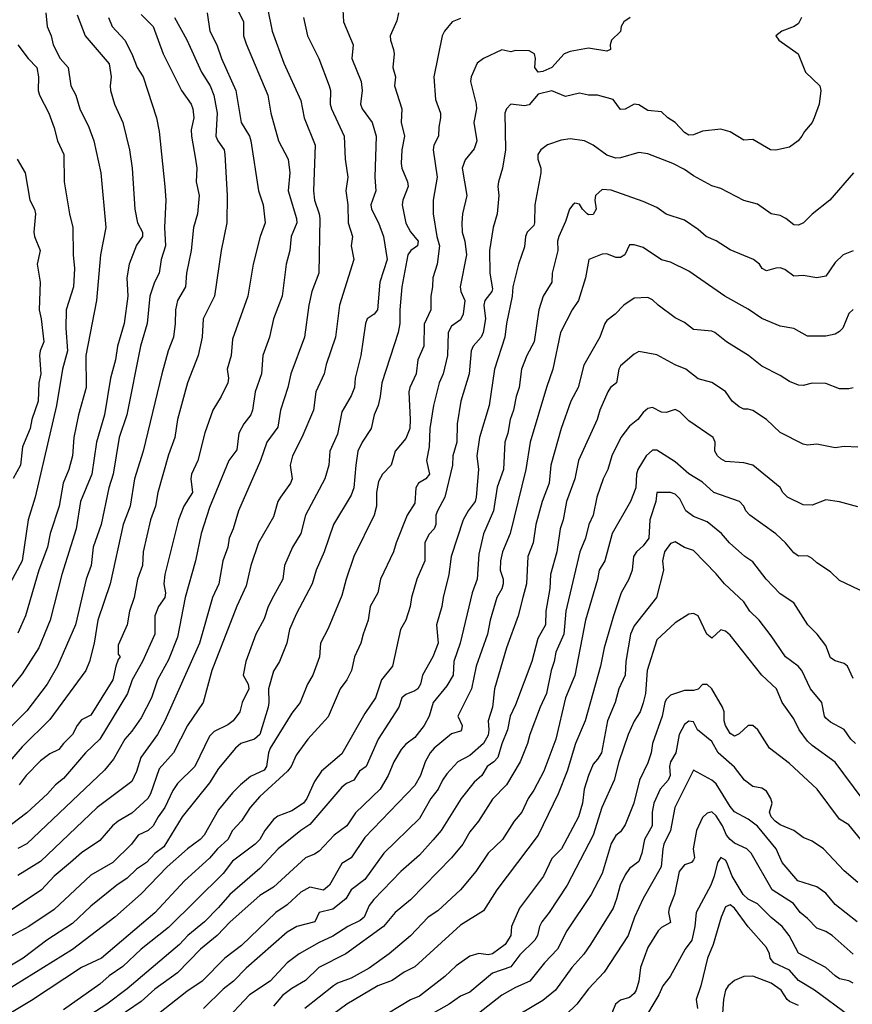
# Model space of a CAD drawing. Header units: metres. Extents: x -46681 to -43747, y -240911 to -237677.
# Tile 651 of 656: x -45493 to -45402, y -238792 to -238684. Entities that reach past the tile are written whole.
import ezdxf

# ---------------------------------------------------------------- set-up
doc = ezdxf.new("R2010")
doc.units = ezdxf.units.M
doc.layers.add('CONTOUR_INDEX', color=1, linetype='Continuous')
doc.layers.add('CONTOUR_INTER', color=3, linetype='Continuous')

msp = doc.modelspace()

# ---------------------------------------------------------------- linework, layer by layer
at = {"layer": 'CONTOUR_INDEX'}
for points, elevation in [([(-45465.75, -238683.02), (-45465.25, -238685.52), (-45463.97, -238689.02), (-45462.1, -238693.11), (-45461.74, -238695.02), (-45460.52, -238698.02), (-45460.73, -238703.02), (-45460.62, -238704.02), (-45460.08, -238705.52), (-45460.03, -238706.02), (-45460.11, -238712.02), (-45460.9, -238714.02), (-45461.22, -238715.52), (-45461.71, -238719.02), (-45463.21, -238723.02), (-45463.53, -238724.52), (-45464.32, -238727.02), (-45464.6, -238728.89), (-45465.84, -238730.52), (-45466.5, -238732.52), (-45468.92, -238738.02), (-45469.51, -238740.02), (-45469.94, -238741.02), (-45470.1, -238742.02), (-45470.63, -238743.52), (-45471.08, -238746.02), (-45471.79, -238747.52), (-45473.18, -238752.52), (-45477, -238761.02), (-45477.8, -238762.52), (-45479.63, -238765.02), (-45480.1, -238766.56), (-45480.6, -238767.67), (-45484.42, -238770.52), (-45490.6, -238776.43), (-45493.1, -238777.95)], 100), ([(-45426.04, -238684.02), (-45426.74, -238684.52), (-45427.01, -238685.02), (-45427.1, -238685.56), (-45428.08, -238686.52), (-45428.22, -238687.02), (-45428.18, -238687.52), (-45428.6, -238687.72), (-45430.6, -238687.38), (-45432.6, -238687.75), (-45433.26, -238688.02), (-45434.6, -238689.52), (-45435.6, -238689.95), (-45436.1, -238690.03), (-45436.48, -238689.52), (-45436.41, -238688.52), (-45436.51, -238688.02), (-45437.1, -238687.67), (-45438.6, -238687.66), (-45439.1, -238687.8), (-45440.1, -238687.56), (-45442.1, -238688.53), (-45442.78, -238689.02), (-45443.44, -238690.52), (-45443.52, -238691.02), (-45442.9, -238693.52), (-45442.85, -238694.02), (-45443.16, -238695.52), (-45442.82, -238697.52), (-45443.1, -238698.42), (-45444.1, -238699.6), (-45444.42, -238700.52), (-45443.91, -238703.52), (-45444.38, -238705.52), (-45444.47, -238706.52), (-45444.42, -238707.52), (-45444.15, -238708.52), (-45443.97, -238710.02), (-45444.66, -238713.52), (-45444.57, -238714.02), (-45444.14, -238715.02), (-45444.34, -238716.52), (-45444.6, -238717.13), (-45445.6, -238717.82), (-45445.96, -238718.52), (-45446.05, -238721.02), (-45446.5, -238723.02), (-45446.94, -238724.02), (-45447.57, -238726.52), (-45447.97, -238729.02), (-45448.06, -238731.02), (-45448.32, -238732.52), (-45448.02, -238734.02), (-45448.42, -238734.52), (-45449.23, -238735.02), (-45449.51, -238735.52), (-45449.6, -238737.21), (-45450.47, -238738.52), (-45451.67, -238741.52), (-45451.95, -238742.52), (-45453.39, -238745.52), (-45453.68, -238747.02), (-45454.5, -238748.52), (-45454.73, -238750.02), (-45455.29, -238751.52), (-45455.52, -238752.52), (-45456.23, -238754.02), (-45456.55, -238755.52), (-45457.05, -238756.52), (-45457.78, -238757.52), (-45459.1, -238760.58), (-45461.32, -238763.02), (-45462.6, -238764.77), (-45463.14, -238766.02), (-45463.57, -238766.52), (-45466.6, -238769.3), (-45467.66, -238770.52), (-45468.6, -238771.97), (-45469.58, -238773.02), (-45470.11, -238774.02), (-45471.21, -238775.02), (-45472.1, -238776.05), (-45474.83, -238778.52), (-45478.1, -238782.03), (-45483.94, -238787.02), (-45486.1, -238788.04), (-45491.6, -238791.64), (-45497.1, -238794.92)], 95), ([(-45483.16, -238684.02), (-45482.76, -238685.02), (-45481.39, -238686.52), (-45480.62, -238688.02), (-45480.04, -238689.52), (-45479.36, -238690.52), (-45477.91, -238695.02), (-45477.61, -238696.52), (-45477, -238702.52), (-45476.9, -238704.02), (-45477.04, -238707.02), (-45476.93, -238709.02), (-45477.38, -238710.52), (-45477.63, -238712.02), (-45478.14, -238713.02), (-45478.62, -238714.52), (-45478.94, -238717.52), (-45479.65, -238720.02), (-45481.15, -238727.52), (-45481.99, -238730.02), (-45482.64, -238734.02), (-45483.14, -238735.52), (-45483.98, -238739.52), (-45484.85, -238742.02), (-45485.06, -238744.02), (-45485.6, -238745.52), (-45486.79, -238750.52), (-45488.73, -238755.02), (-45489.89, -238757.02), (-45492.1, -238759.91), (-45494.1, -238761.95)], 105), ([(-45401.6, -238724.56), (-45402.1, -238724.69), (-45403.1, -238724.67), (-45404.6, -238724.1), (-45406.1, -238724.07), (-45407.1, -238724.3), (-45407.6, -238724.28), (-45408.6, -238723.89), (-45409.6, -238723.21), (-45411.6, -238722.2), (-45413.08, -238721.02), (-45415.49, -238719.52), (-45416.75, -238718.52), (-45417.1, -238718.35), (-45419.1, -238718.18), (-45420.1, -238717.43), (-45421.1, -238716.9), (-45422.98, -238715.52), (-45423.6, -238714.92), (-45424.1, -238714.69), (-45425.6, -238714.75), (-45426.72, -238715.52), (-45427.68, -238716.52), (-45428.6, -238717.2), (-45428.81, -238717.52), (-45429.37, -238719.02), (-45431.1, -238722.1), (-45431.74, -238724.52), (-45432.55, -238726.02), (-45433.59, -238729.02), (-45434.71, -238733.02), (-45434.92, -238735.02), (-45435.67, -238737.02), (-45436.35, -238739.52), (-45436.66, -238741.52), (-45437.24, -238743.02), (-45437.4, -238746.02), (-45437.78, -238747.52), (-45438.31, -238749.52), (-45439.59, -238753.02), (-45440.89, -238757.52), (-45441.11, -238759.52), (-45441.58, -238761.02), (-45441.51, -238762.02), (-45441.6, -238762.58), (-45442.11, -238763.52), (-45443.6, -238764.8), (-45444.91, -238765.52), (-45446.1, -238766.83), (-45446.59, -238767.52), (-45447.07, -238768.52), (-45447.85, -238769.52), (-45449.1, -238771.73), (-45453.02, -238775.52), (-45455.1, -238778.39), (-45456.59, -238779.52), (-45457.16, -238780.52), (-45458.6, -238781.62), (-45460.08, -238782.02), (-45460.56, -238783.02), (-45462.54, -238783.52), (-45463.6, -238784.15), (-45468.1, -238788.1), (-45469.48, -238789.52), (-45470.6, -238790.39), (-45472.74, -238792.52)], 90), ([(-45401.35, -238763.52), (-45401.88, -238763.02), (-45402.6, -238761.96), (-45404.1, -238761.15), (-45404.6, -238760.74), (-45404.75, -238760.52), (-45405.03, -238759.02), (-45406.3, -238757.52), (-45407.23, -238755.52), (-45407.63, -238755.02), (-45409.03, -238754.02), (-45410.6, -238751.7), (-45411.91, -238750.02), (-45412.92, -238749.02), (-45413.6, -238748.01), (-45415.7, -238746.02), (-45416.6, -238744.94), (-45419.1, -238742.38), (-45420.1, -238742.05), (-45421.1, -238741.41), (-45421.6, -238741.61), (-45422.28, -238742.52), (-45422.48, -238743.52), (-45422.39, -238744.52), (-45423.15, -238747.52), (-45425.6, -238750.62), (-45425.98, -238751.52), (-45426.51, -238754.52), (-45426.57, -238756.02), (-45427.27, -238757.52), (-45427.68, -238759.02), (-45428.52, -238761.02), (-45429.19, -238764.52), (-45429.6, -238765.23), (-45430.1, -238765.76), (-45430.6, -238767.01), (-45431.07, -238768.52), (-45431.24, -238770.02), (-45431.69, -238771.52), (-45433.54, -238775.02), (-45434.6, -238776.09), (-45435.53, -238778.02), (-45438.16, -238781.52), (-45439.03, -238783.52), (-45439.11, -238784.52), (-45439.72, -238785.52), (-45441.1, -238786.52), (-45441.6, -238786.62), (-45442.6, -238786.49), (-45443.6, -238786.79), (-45445.1, -238787.84), (-45446.33, -238789.02), (-45449.1, -238791.15), (-45450.1, -238791.57), (-45452.51, -238793.02)], 85), ([(-45401.6, -238786.58), (-45403.9, -238784.52), (-45404.6, -238784.08), (-45405.6, -238783.71), (-45406.6, -238782.66), (-45407.42, -238782.02), (-45408.14, -238781.02), (-45410.5, -238779.52), (-45412.79, -238775.52), (-45413.26, -238775.02), (-45414.6, -238774.4), (-45415.1, -238774.03), (-45415.49, -238773.52), (-45415.92, -238772.52), (-45416.6, -238771.43), (-45417.1, -238771), (-45417.6, -238771.12), (-45418.1, -238771.61), (-45418.77, -238773.02), (-45419.13, -238775.02), (-45419, -238776.02), (-45419.1, -238776.24), (-45419.33, -238776.52), (-45420.1, -238776.8), (-45420.67, -238777.52), (-45421.18, -238780.02), (-45421.78, -238781.52), (-45421.83, -238782.02), (-45421.6, -238783.1), (-45422.6, -238783.63), (-45422.97, -238784.02), (-45424.1, -238785.85), (-45424.9, -238788.02), (-45425.07, -238789.52), (-45425.37, -238790.52), (-45425.6, -238790.88), (-45426.1, -238791.29), (-45427.1, -238791.59), (-45427.63, -238792.02), (-45428.46, -238794.02)], 80)]:
    msp.add_lwpolyline(points, dxfattribs=dict(at, elevation=elevation))
at = {"layer": 'CONTOUR_INTER'}
for points, elevation in [([(-45457.53, -238682.52), (-45457.42, -238684.52), (-45456.38, -238687.02), (-45456.5, -238688.52), (-45455.48, -238691.02), (-45455.39, -238692.02), (-45455.57, -238693.52), (-45455.37, -238694.02), (-45454.3, -238695.52), (-45453.86, -238697.02), (-45453.98, -238701.52), (-45453.9, -238703.02), (-45454.45, -238704.52), (-45454.37, -238705.02), (-45453.6, -238706.52), (-45453.03, -238708.02), (-45452.64, -238710.52), (-45453.46, -238713.02), (-45453.71, -238716.02), (-45454.06, -238716.52), (-45454.82, -238717.02), (-45455.01, -238717.52), (-45455.53, -238721.02), (-45456.16, -238723.52), (-45456.22, -238724.52), (-45456.6, -238725.43), (-45457.6, -238727.18), (-45458.1, -238729.64), (-45458.92, -238731.52), (-45459.04, -238733.02), (-45459.47, -238734.52), (-45461.59, -238738.52), (-45462.1, -238740.52), (-45463, -238742.02), (-45463.88, -238744.02), (-45464.07, -238745.52), (-45465.1, -238747.36), (-45465.66, -238748.52), (-45466.1, -238749.86), (-45467.04, -238751.52), (-45468.12, -238754.52), (-45468.4, -238756.02), (-45467.85, -238757.02), (-45467.8, -238757.52), (-45468.53, -238759.02), (-45468.78, -238760.02), (-45469.52, -238761.02), (-45470.1, -238761.45), (-45471.6, -238762.2), (-45472.1, -238762.7), (-45473.71, -238766.02), (-45475.6, -238767.87), (-45476.1, -238768.65), (-45476.98, -238770.52), (-45477.73, -238771.52), (-45478.27, -238772.52), (-45478.82, -238773.02), (-45479.92, -238773.52), (-45480.66, -238774.52), (-45482.68, -238776.52), (-45485.1, -238777.91), (-45489.1, -238781.67), (-45491.87, -238783.52), (-45500.6, -238788.25)], 98), ([(-45469.11, -238683.02), (-45468.37, -238684.52), (-45468.37, -238686.02), (-45468.1, -238686.93), (-45465.7, -238692.52), (-45465.37, -238694.52), (-45464.55, -238697.52), (-45463.48, -238699.52), (-45463.31, -238701.02), (-45463.5, -238703.02), (-45462.57, -238706.02), (-45462.55, -238706.52), (-45463.17, -238708.02), (-45463.3, -238709.52), (-45463.69, -238711.02), (-45464.16, -238714.52), (-45465.09, -238717.02), (-45465.52, -238719.02), (-45466.25, -238721.02), (-45466.41, -238723.02), (-45467.1, -238725.01), (-45467.38, -238727.02), (-45467.57, -238727.52), (-45468.34, -238728.52), (-45468.88, -238729.52), (-45469.1, -238731.34), (-45469.99, -238732.52), (-45472.1, -238737.68), (-45473.02, -238740.52), (-45473.63, -238743.52), (-45474.78, -238747.52), (-45475.6, -238751.87), (-45476.6, -238754.34), (-45477.79, -238756.52), (-45478.47, -238758.52), (-45479.6, -238760.71), (-45480.6, -238762.16), (-45481.37, -238763.02), (-45482.6, -238765.22), (-45483.6, -238766.44), (-45492.1, -238774.48), (-45493.1, -238775.01)], 101), ([(-45472.36, -238683.52), (-45472.06, -238685.52), (-45471.29, -238687.02), (-45470.77, -238688.52), (-45469.2, -238692.02), (-45468.65, -238695.52), (-45467.73, -238697.02), (-45467.56, -238697.52), (-45466.73, -238703.02), (-45466.24, -238704.52), (-45466.02, -238706.52), (-45466.54, -238708.02), (-45467.31, -238711.02), (-45467.91, -238714.52), (-45469.6, -238719.24), (-45469.74, -238721.02), (-45470.16, -238722.52), (-45470.02, -238723.52), (-45470.11, -238724.02), (-45470.81, -238725.52), (-45471.73, -238727.02), (-45472.6, -238729.49), (-45473.38, -238732.52), (-45474.07, -238734.02), (-45474.13, -238734.52), (-45473.95, -238736.02), (-45474.92, -238737.52), (-45475.5, -238739.02), (-45477.01, -238745.02), (-45477.09, -238746.02), (-45476.92, -238747.02), (-45476.98, -238747.52), (-45477.69, -238748.52), (-45478.09, -238749.52), (-45478.08, -238751.52), (-45479.44, -238754.52), (-45480.58, -238756.52), (-45481.09, -238758.02), (-45484.12, -238763.02), (-45485.69, -238764.52), (-45488.1, -238767.32), (-45488.97, -238768.02), (-45489.83, -238769.02), (-45492.1, -238771.11), (-45498.1, -238775.62)], 102), ([(-45451.42, -238683.52), (-45451.6, -238684.39), (-45452.31, -238686.02), (-45452.29, -238686.52), (-45451.94, -238687.52), (-45451.89, -238688.02), (-45452.04, -238689.52), (-45451.72, -238690.52), (-45451.86, -238691.52), (-45451.05, -238694.02), (-45451.13, -238695.52), (-45450.75, -238697.02), (-45451.03, -238698.52), (-45451.11, -238700.02), (-45451.05, -238700.52), (-45450.41, -238702.02), (-45450.34, -238702.52), (-45450.94, -238704.02), (-45451, -238704.52), (-45450.6, -238706.53), (-45450.1, -238707.49), (-45449.26, -238708.52), (-45449.33, -238709.02), (-45450.07, -238709.52), (-45450.37, -238710.02), (-45451.05, -238713.52), (-45451.27, -238716.02), (-45451.25, -238717.52), (-45451.43, -238718.52), (-45453.24, -238724.02), (-45453.4, -238725.52), (-45453.64, -238726.52), (-45454.06, -238727.52), (-45454.38, -238729.02), (-45455.4, -238730.52), (-45455.84, -238731.52), (-45456.09, -238733.02), (-45456.28, -238735.52), (-45456.6, -238736.31), (-45458.54, -238739.52), (-45459.55, -238742.52), (-45460.42, -238744.52), (-45460.85, -238746.02), (-45462.6, -238749.33), (-45463.34, -238751.02), (-45463.65, -238752.52), (-45464.42, -238754.52), (-45465.1, -238755.58), (-45465.65, -238757.52), (-45465.59, -238759.02), (-45465.69, -238759.52), (-45466.58, -238762.52), (-45467.19, -238763.02), (-45468.67, -238763.52), (-45469.26, -238764.02), (-45471.1, -238766.23), (-45472.1, -238767.82), (-45475.09, -238771.52), (-45477.1, -238774.82), (-45478.1, -238775.56), (-45478.99, -238776.52), (-45480.1, -238777.26), (-45481.1, -238778.26), (-45482.26, -238779.02), (-45485.1, -238781.31), (-45487.1, -238783.2), (-45489.9, -238785.02), (-45492.5, -238787.02), (-45495.89, -238789.02)], 97), ([(-45479.6, -238683.71), (-45478.28, -238685.02), (-45477.19, -238688.02), (-45475.15, -238692.02), (-45474.11, -238693.52), (-45473.91, -238694.02), (-45473.82, -238695.02), (-45474.1, -238696.34), (-45474.09, -238697.02), (-45473.63, -238699.52), (-45473.5, -238700.52), (-45473.55, -238702.02), (-45473.25, -238703.52), (-45473.4, -238705.52), (-45473.87, -238707.02), (-45474.12, -238709.52), (-45474.63, -238712.02), (-45474.72, -238713.52), (-45475.62, -238715.02), (-45475.84, -238716.02), (-45475.85, -238717.52), (-45476.03, -238719.02), (-45476.63, -238720.52), (-45477.33, -238723.02), (-45479.36, -238731.52), (-45480.33, -238734.52), (-45480.79, -238737.52), (-45481.57, -238739.52), (-45482.97, -238746.02), (-45484.32, -238750.02), (-45484.73, -238752.52), (-45485.25, -238754.52), (-45485.66, -238755.52), (-45489.6, -238760.89), (-45492.6, -238763.87), (-45495.6, -238767.31)], 104), ([(-45444.6, -238684.13), (-45445.53, -238684.52), (-45446.38, -238685.52), (-45446.64, -238686.02), (-45447.54, -238690.52), (-45447.37, -238693.02), (-45446.82, -238694.52), (-45446.79, -238695.02), (-45446.98, -238696.02), (-45447.01, -238697.02), (-45447.53, -238698.02), (-45447.6, -238698.52), (-45447.18, -238701.52), (-45447.59, -238704.02), (-45447.6, -238705.52), (-45447.2, -238708.02), (-45446.9, -238709.02), (-45447.17, -238711.02), (-45447.66, -238712.52), (-45447.69, -238713.52), (-45447.88, -238714.52), (-45447.88, -238716.02), (-45448.6, -238717.61), (-45448.64, -238720.02), (-45449.28, -238721.52), (-45449.46, -238723.02), (-45450.18, -238724.52), (-45450.28, -238725.02), (-45450.11, -238728.02), (-45450.18, -238729.02), (-45450.6, -238730.11), (-45451.78, -238731.52), (-45452.21, -238733.02), (-45453.14, -238734.02), (-45453.6, -238734.83), (-45453.82, -238736.02), (-45453.82, -238737.52), (-45454.07, -238738.52), (-45456.31, -238743.02), (-45457.15, -238745.52), (-45457.6, -238747.3), (-45459.1, -238750.91), (-45459.93, -238752.52), (-45460.04, -238754.02), (-45460.78, -238756.02), (-45461.36, -238757.02), (-45462.19, -238759.02), (-45463.1, -238760.17), (-45465.46, -238764.02), (-45465.65, -238764.52), (-45465.87, -238766.02), (-45466.1, -238766.42), (-45467.6, -238767.11), (-45468.72, -238768.02), (-45469.6, -238768.92), (-45471.1, -238770.78), (-45472.69, -238773.52), (-45473.14, -238774.02), (-45474.51, -238775.02), (-45476.73, -238777.02), (-45479.6, -238779.95), (-45482.48, -238782.52), (-45487.1, -238786.06), (-45495.6, -238791.31)], 96), ([(-45461.8, -238684.02), (-45461.37, -238686.02), (-45460.11, -238688.52), (-45458.99, -238691.52), (-45458.84, -238692.02), (-45458.87, -238693.52), (-45458.74, -238694.02), (-45457.35, -238697.02), (-45457.23, -238699.52), (-45456.96, -238701.52), (-45457.18, -238703.02), (-45456.94, -238704.52), (-45456.93, -238706.52), (-45456.44, -238708.02), (-45456.57, -238709.02), (-45456.29, -238710.52), (-45457.85, -238715.52), (-45458.29, -238719.02), (-45459.32, -238722.02), (-45459.54, -238723.02), (-45460.44, -238725.02), (-45460.73, -238727.02), (-45462, -238730.02), (-45463.02, -238732.02), (-45463.26, -238733.02), (-45463.06, -238734.52), (-45463.22, -238735.02), (-45464.33, -238736.52), (-45464.6, -238737.02), (-45465.1, -238738.7), (-45466.73, -238741.52), (-45467.59, -238744.02), (-45468.1, -238746.25), (-45469.1, -238748.46), (-45471.83, -238755.52), (-45472.8, -238759.02), (-45474.52, -238761.52), (-45476.03, -238764.52), (-45477.6, -238766.29), (-45478.57, -238769.02), (-45478.87, -238769.52), (-45480.6, -238771.13), (-45482.1, -238772), (-45482.71, -238772.52), (-45484.1, -238774.12), (-45486.1, -238775.48), (-45487.34, -238776.52), (-45489.1, -238778.04), (-45490.51, -238779.52), (-45494.6, -238782.27)], 99), ([(-45486.6, -238683.72), (-45485.71, -238686.02), (-45483.1, -238689.12), (-45482.86, -238690.52), (-45482.99, -238691.52), (-45482.93, -238692.02), (-45482.51, -238693.52), (-45481.59, -238695.52), (-45480.86, -238698.52), (-45480.57, -238700.52), (-45480.29, -238705.02), (-45480, -238706.52), (-45479.42, -238707.52), (-45479.45, -238708.02), (-45480.1, -238708.96), (-45480.88, -238711.02), (-45481.15, -238712.52), (-45481.06, -238714.52), (-45481.46, -238717.52), (-45482.17, -238720.02), (-45482.38, -238721.52), (-45482.93, -238723.52), (-45483.61, -238727.52), (-45484.47, -238730.52), (-45485, -238734.02), (-45486.24, -238737.02), (-45486.69, -238740.02), (-45488.27, -238745.02), (-45489.54, -238750.02), (-45490.78, -238753.02), (-45492.6, -238755.86), (-45493.92, -238757.52)], 106), ([(-45490.02, -238683.52), (-45489.88, -238685.02), (-45489.45, -238686.02), (-45489.21, -238687.02), (-45488.47, -238688.52), (-45487.58, -238689.52), (-45487.29, -238691.52), (-45486.75, -238692.52), (-45486.29, -238694.02), (-45485.32, -238696.02), (-45484.76, -238697.52), (-45483.99, -238701.02), (-45483.47, -238707.02), (-45484.02, -238710.02), (-45484.48, -238715.02), (-45485.63, -238721.02), (-45485.59, -238724.52), (-45486.43, -238727.52), (-45486.95, -238730.02), (-45487.1, -238732.02), (-45487.51, -238733.52), (-45488.11, -238735.02), (-45488.57, -238737.52), (-45489.54, -238740.52), (-45489.85, -238742.02), (-45490.8, -238744.52), (-45492.25, -238749.52), (-45493.1, -238751.42)], 107), ([(-45475.94, -238684.02), (-45474.6, -238686.46), (-45472.96, -238690.02), (-45472.01, -238691.52), (-45471.64, -238692.52), (-45471.27, -238694.52), (-45471.39, -238697.02), (-45471.18, -238697.52), (-45470.48, -238698.52), (-45470.42, -238699.02), (-45470.16, -238703.52), (-45470.2, -238706.52), (-45470.81, -238709.52), (-45471.54, -238714.52), (-45472.79, -238717.02), (-45472.9, -238719.02), (-45473.35, -238721.02), (-45474.51, -238724.02), (-45475.61, -238728.02), (-45475.88, -238730.02), (-45476.6, -238731.92), (-45477.77, -238736.02), (-45478, -238737.52), (-45478.55, -238739.02), (-45479.35, -238742.52), (-45479.42, -238744.02), (-45479.98, -238745.52), (-45480.34, -238747.52), (-45480.86, -238749.02), (-45481.13, -238750.52), (-45482.1, -238752.73), (-45482.1, -238753.72), (-45481.87, -238754.02), (-45482.1, -238754.31), (-45482.34, -238755.02), (-45482.67, -238756.52), (-45485.1, -238760.39), (-45486.1, -238760.92), (-45486.61, -238761.52), (-45487.1, -238762.53), (-45488.1, -238763.5), (-45488.6, -238764.16), (-45489.6, -238764.62), (-45490.6, -238765.41), (-45492.18, -238767.02), (-45492.94, -238768.02)], 103), ([(-45407.28, -238684.02), (-45407.6, -238684.7), (-45408.09, -238685.02), (-45409.41, -238685.52), (-45410.1, -238686.02), (-45409.76, -238686.52), (-45407.65, -238688.02), (-45406.84, -238690.02), (-45405.25, -238691.52), (-45405.15, -238692.02), (-45405.32, -238693.52), (-45405.89, -238695.02), (-45406.11, -238695.52), (-45406.96, -238696.52), (-45407.24, -238697.02), (-45407.65, -238697.52), (-45408.6, -238698.21), (-45410.1, -238698.57), (-45410.68, -238698.52), (-45412.6, -238697.39), (-45413.6, -238697.44), (-45415.1, -238696.56), (-45416.1, -238696.26), (-45418.1, -238696.49), (-45419.1, -238696.88), (-45419.6, -238696.92), (-45420.1, -238696.62), (-45421.1, -238695.54), (-45421.91, -238695.02), (-45422.6, -238694.35), (-45424.1, -238694.2), (-45425.1, -238693.6), (-45425.6, -238693.53), (-45426.6, -238694.07), (-45427.1, -238694.09), (-45427.9, -238693.02), (-45429.6, -238692.55), (-45430.6, -238692.53), (-45431.6, -238692.32), (-45433.1, -238692.66), (-45434.6, -238692.05), (-45436.1, -238692.43), (-45437.1, -238693.59), (-45437.6, -238693.71), (-45439.1, -238693.53), (-45439.59, -238694.02), (-45439.77, -238694.52), (-45439.69, -238698.52), (-45440.03, -238700.52), (-45440.47, -238702.02), (-45440.53, -238702.52), (-45440.41, -238703.52), (-45440.61, -238705.52), (-45441.02, -238707.02), (-45441.43, -238709.52), (-45441.39, -238712.02), (-45441.1, -238713.72), (-45441.18, -238714.02), (-45441.96, -238715.02), (-45442.06, -238715.52), (-45441.88, -238717.02), (-45442.15, -238718.52), (-45442.35, -238719.02), (-45443.21, -238720.02), (-45443.44, -238720.52), (-45443.67, -238723.02), (-45444.57, -238726.02), (-45444.99, -238728.52), (-45445.03, -238730.52), (-45445.45, -238732.02), (-45445.48, -238733.02), (-45446.33, -238736.52), (-45447.14, -238738.02), (-45447.3, -238738.52), (-45447.3, -238739.52), (-45447.49, -238740.02), (-45448.1, -238740.64), (-45448.51, -238741.52), (-45448.53, -238743.52), (-45449.41, -238745.52), (-45449.99, -238747.52), (-45450.11, -238748.52), (-45450.6, -238749.99), (-45451.17, -238751.02), (-45452.07, -238755.02), (-45453.26, -238756.52), (-45453.91, -238758.52), (-45455.1, -238760.23), (-45457.6, -238764.64), (-45459.84, -238766.52), (-45460.6, -238767.67), (-45461.43, -238769.52), (-45461.8, -238770.02), (-45463.1, -238770.87), (-45464.6, -238771.46), (-45465.1, -238771.84), (-45466.04, -238773.02), (-45466.6, -238774.02), (-45467.1, -238774.53), (-45469.6, -238776.39), (-45470.6, -238777.75), (-45476.6, -238783.63), (-45479.6, -238786.01), (-45481.6, -238787.93), (-45483.1, -238788.95), (-45484.1, -238789.86), (-45488.1, -238792.65)], 94), ([(-45493.09, -238687.02), (-45491.97, -238688.52), (-45491.01, -238689.52), (-45490.82, -238690.52), (-45490.88, -238692.02), (-45490.73, -238692.52), (-45489.7, -238694.52), (-45489.1, -238696.1), (-45488.75, -238697.52), (-45488.07, -238699.02), (-45488.01, -238702.02), (-45487.42, -238705.52), (-45487.05, -238707.02), (-45487.04, -238710.02), (-45486.9, -238711.52), (-45487.01, -238713.52), (-45487.78, -238716.02), (-45487.85, -238718.02), (-45487.66, -238720.52), (-45488.19, -238722.52), (-45488.85, -238726.52), (-45491.19, -238736.52), (-45491.97, -238739.02), (-45492.61, -238743.52), (-45493.96, -238746.02)], 108), ([(-45401.59, -238701.02), (-45404.18, -238704.02), (-45406.1, -238705.57), (-45407.04, -238706.52), (-45407.6, -238706.76), (-45408.1, -238706.71), (-45408.97, -238706.02), (-45409.6, -238705.72), (-45410.6, -238705.51), (-45412.1, -238704.48), (-45413.6, -238704.06), (-45416.1, -238702.76), (-45417.1, -238702.46), (-45419.1, -238701.38), (-45420.1, -238700.66), (-45421.38, -238700.02), (-45424.1, -238698.95), (-45425.1, -238698.81), (-45427.1, -238699.4), (-45427.6, -238699.44), (-45428.6, -238699.1), (-45430.09, -238698.02), (-45431.05, -238697.52), (-45432.6, -238697.33), (-45433.6, -238697.45), (-45435.1, -238697.97), (-45435.82, -238698.52), (-45436.15, -238699.02), (-45436.14, -238699.52), (-45435.81, -238700.52), (-45435.82, -238701.02), (-45436.47, -238704.52), (-45436.5, -238706.52), (-45436.6, -238706.79), (-45437.3, -238707.52), (-45437.48, -238708.02), (-45437.6, -238709.15), (-45438.27, -238711.02), (-45438.87, -238713.52), (-45438.94, -238714.52), (-45439.59, -238717.52), (-45439.76, -238719.02), (-45440.9, -238722.52), (-45441.48, -238726.52), (-45442.52, -238730.02), (-45442.83, -238732.02), (-45442.64, -238733.52), (-45442.9, -238736.52), (-45443.02, -238737.02), (-45443.79, -238738.02), (-45444.31, -238739.02), (-45445.64, -238743.02), (-45445.89, -238745.02), (-45446.53, -238747.52), (-45446.66, -238748.52), (-45447.24, -238750.52), (-45447.06, -238752.52), (-45447.64, -238754.02), (-45448.77, -238756.02), (-45448.99, -238757.02), (-45449.3, -238757.52), (-45449.6, -238757.74), (-45450.6, -238758.14), (-45451.04, -238758.52), (-45451.37, -238759.52), (-45453.62, -238763.02), (-45454.96, -238766.02), (-45455.68, -238766.52), (-45456.29, -238767.52), (-45457.1, -238767.89), (-45457.6, -238768.3), (-45461.1, -238772.38), (-45462.1, -238773.02), (-45464.58, -238775.02), (-45466.6, -238777.18), (-45469.89, -238780.02), (-45471.1, -238781.47), (-45472.65, -238783.02), (-45474.46, -238784.52), (-45475.38, -238785.52), (-45481.1, -238790.36), (-45483.33, -238792.02), (-45491.83, -238797.52)], 93), ([(-45493.18, -238699.52), (-45492.29, -238701.02), (-45491.78, -238704.02), (-45491.28, -238705.02), (-45491.17, -238705.52), (-45491.33, -238707.52), (-45491.25, -238708.02), (-45490.66, -238709.52), (-45490.97, -238711.02), (-45490.65, -238713.02), (-45490.76, -238716.02), (-45490.53, -238717.02), (-45490.25, -238719.52), (-45490.66, -238720.52), (-45490.72, -238721.02), (-45490.58, -238723.02), (-45490.79, -238724.02), (-45490.86, -238726.02), (-45491.55, -238728.02), (-45491.75, -238729.02), (-45492.58, -238731.02), (-45492.79, -238733.02), (-45493.6, -238734.51)], 109), ([(-45401.6, -238709.59), (-45402.7, -238710.02), (-45403.6, -238710.86), (-45404.6, -238712.34), (-45405.6, -238712.51), (-45407.1, -238712.27), (-45408.1, -238712.35), (-45409.1, -238711.63), (-45409.6, -238711.45), (-45410.1, -238711.47), (-45411.1, -238711.76), (-45411.59, -238711.52), (-45411.86, -238711.02), (-45412.54, -238710.52), (-45415.1, -238709.45), (-45416.6, -238708.48), (-45417.73, -238708.02), (-45418.6, -238707.25), (-45420.1, -238706.22), (-45422.1, -238705.55), (-45423.1, -238704.84), (-45424.6, -238704.17), (-45428.1, -238702.93), (-45429.1, -238702.85), (-45429.83, -238703.52), (-45429.91, -238704.02), (-45429.77, -238705.02), (-45430.1, -238705.6), (-45430.6, -238705.63), (-45430.76, -238705.52), (-45431.27, -238705.02), (-45431.6, -238704.45), (-45432.1, -238704.35), (-45432.32, -238704.52), (-45432.69, -238705.02), (-45433.1, -238706.36), (-45433.85, -238708.02), (-45433.98, -238708.52), (-45433.96, -238709.52), (-45434.59, -238712.02), (-45434.63, -238713.02), (-45435.57, -238714.52), (-45436.05, -238716.02), (-45436.55, -238719.52), (-45437.35, -238721.02), (-45437.93, -238722.52), (-45438.18, -238724.52), (-45438.53, -238725.52), (-45438.8, -238727.02), (-45439.16, -238728.02), (-45439.42, -238729.52), (-45439.75, -238730.52), (-45439.91, -238733.52), (-45440.6, -238735.46), (-45441.01, -238738.02), (-45442.1, -238740.54), (-45442.6, -238742.79), (-45442.78, -238745.52), (-45443.34, -238747.02), (-45444.66, -238752.52), (-45445.34, -238754.52), (-45445.43, -238756.02), (-45446.1, -238757.2), (-45447.6, -238759.02), (-45448.03, -238760.52), (-45448.6, -238761.52), (-45449.6, -238762.83), (-45450.6, -238763.58), (-45451.1, -238764.17), (-45451.93, -238765.52), (-45452.52, -238767.02), (-45453.42, -238768.52), (-45456.1, -238771.08), (-45457.06, -238772.52), (-45458.46, -238773.52), (-45460.1, -238775.29), (-45460.6, -238775.63), (-45461.6, -238776.03), (-45465.1, -238779.23), (-45466.6, -238780.16), (-45469.82, -238783.02), (-45471.27, -238784.52), (-45473.1, -238786.03), (-45475.6, -238788.6), (-45478.1, -238790.4), (-45479.6, -238791.73), (-45482.92, -238794.02)], 92), ([(-45401.6, -238715.99), (-45402.1, -238716.44), (-45402.74, -238718.02), (-45403.1, -238718.42), (-45403.6, -238718.71), (-45404.6, -238718.91), (-45406.6, -238718.93), (-45408.1, -238718.09), (-45409.6, -238717.82), (-45411.6, -238716.97), (-45413.1, -238715.96), (-45415.67, -238714.52), (-45419.6, -238711.81), (-45421.6, -238710.8), (-45422.6, -238710.55), (-45424.6, -238709.2), (-45425.6, -238708.91), (-45426.1, -238708.9), (-45426.61, -238710.02), (-45427.1, -238710.29), (-45427.6, -238710.3), (-45428.6, -238709.9), (-45429.1, -238709.92), (-45430.57, -238710.52), (-45430.94, -238712.52), (-45431.69, -238715.02), (-45432.37, -238716.02), (-45433.67, -238718.52), (-45434.5, -238722.52), (-45435.21, -238724.52), (-45436.98, -238730.52), (-45437.46, -238733.52), (-45439.17, -238740.52), (-45440.03, -238742.52), (-45440.25, -238743.52), (-45440.27, -238744.52), (-45439.95, -238745.52), (-45439.93, -238746.02), (-45440.1, -238746.57), (-45440.63, -238747.52), (-45441.37, -238750.02), (-45441.66, -238751.52), (-45442.91, -238755.02), (-45443.42, -238757.52), (-45444.91, -238760.52), (-45444.44, -238761.52), (-45444.52, -238762.02), (-45444.6, -238762.16), (-45445.6, -238762.46), (-45447.49, -238764.02), (-45447.93, -238764.52), (-45448.5, -238765.52), (-45448.99, -238767.02), (-45449.6, -238768.11), (-45455.1, -238773.81), (-45456.59, -238776.02), (-45457.6, -238776.64), (-45458.96, -238779.02), (-45459.6, -238779.55), (-45461.1, -238779.22), (-45462.1, -238779.78), (-45463.6, -238781.15), (-45464.85, -238782.02), (-45468.6, -238785.63), (-45470.44, -238787.02), (-45472.89, -238789.52), (-45474.6, -238790.64), (-45480.1, -238794.99)], 91), ([(-45401.1, -238731.07), (-45402.6, -238730.99), (-45403.6, -238731.14), (-45405.6, -238730.75), (-45406.6, -238730.86), (-45407.1, -238730.72), (-45409.6, -238729.47), (-45411.1, -238728.03), (-45412.6, -238727.04), (-45413.1, -238726.89), (-45413.6, -238726.9), (-45414.1, -238726.64), (-45414.85, -238726.02), (-45415.6, -238724.98), (-45417.1, -238723.97), (-45418.6, -238723.57), (-45419.95, -238722.52), (-45421.1, -238722.06), (-45423.1, -238720.96), (-45425.1, -238720.61), (-45425.6, -238720.89), (-45427.1, -238722.15), (-45427.28, -238722.52), (-45427.53, -238724.02), (-45428.18, -238724.52), (-45428.48, -238725.02), (-45429.37, -238727.02), (-45429.66, -238728.02), (-45431.68, -238732.52), (-45432.1, -238734.52), (-45432.99, -238737.02), (-45433.37, -238739.02), (-45433.69, -238740.02), (-45434.06, -238742.52), (-45434.76, -238745.02), (-45434.83, -238746.52), (-45435.28, -238749.02), (-45435.32, -238750.52), (-45436.15, -238752.02), (-45436.81, -238754.52), (-45438.6, -238759.28), (-45439.19, -238760.52), (-45439.48, -238762.02), (-45440.1, -238763.53), (-45440.52, -238765.02), (-45440.97, -238765.52), (-45441.71, -238766.02), (-45442.27, -238767.02), (-45443.1, -238767.74), (-45444.54, -238769.52), (-45446.74, -238773.02), (-45447.6, -238774.04), (-45449.1, -238775.73), (-45451.16, -238777.52), (-45454.1, -238780.57), (-45454.6, -238781.22), (-45455.18, -238782.52), (-45455.6, -238782.87), (-45456.94, -238783.52), (-45458.6, -238784.6), (-45460.1, -238785.28), (-45462.28, -238786.52), (-45463.6, -238787.52), (-45465.45, -238789.52), (-45467.72, -238791.02), (-45470.6, -238794.08)], 89), ([(-45401.1, -238737.59), (-45403.1, -238737.04), (-45404.6, -238736.82), (-45406.1, -238737.41), (-45407.1, -238737.36), (-45408.82, -238736.52), (-45409.3, -238736.02), (-45409.6, -238735.47), (-45412.6, -238733.03), (-45413.6, -238732.77), (-45415.6, -238732.64), (-45416.1, -238732.33), (-45416.46, -238732.02), (-45416.76, -238731.52), (-45416.72, -238730.52), (-45416.93, -238730.02), (-45419.6, -238728.17), (-45420.6, -238727.19), (-45421.1, -238726.94), (-45422.1, -238727.26), (-45422.6, -238727.23), (-45423.6, -238726.73), (-45424.1, -238726.83), (-45424.6, -238727.26), (-45425.18, -238728.02), (-45426.1, -238728.75), (-45427.06, -238730.02), (-45428.03, -238732.02), (-45428.49, -238733.52), (-45428.99, -238734.52), (-45429.67, -238736.52), (-45430.1, -238738.49), (-45430.56, -238739.52), (-45430.94, -238741.02), (-45431.53, -238742.52), (-45433.08, -238749.02), (-45433.29, -238751.52), (-45434.17, -238753.52), (-45434.35, -238754.52), (-45434.7, -238755.52), (-45435.19, -238758.02), (-45435.88, -238759.52), (-45437.01, -238762.52), (-45437.26, -238763.52), (-45438.07, -238765.52), (-45439.57, -238768.02), (-45441.1, -238769.6), (-45442.64, -238772.02), (-45443.6, -238773.17), (-45444.37, -238774.52), (-45445.59, -238776.02), (-45450.1, -238780.63), (-45451.77, -238782.02), (-45453.04, -238783.52), (-45457.17, -238786.52), (-45460.11, -238788.02), (-45461.6, -238789.45), (-45463.1, -238790.34), (-45464.1, -238791.1), (-45465.1, -238792.26)], 88), ([(-45400.25, -238747.02), (-45403.1, -238745.67), (-45404.1, -238744.7), (-45405.6, -238743.72), (-45406.1, -238743.24), (-45406.6, -238742.97), (-45407.6, -238742.98), (-45408.1, -238742.62), (-45409.04, -238741.52), (-45410.1, -238740.55), (-45412.92, -238738.52), (-45413.38, -238738.02), (-45413.58, -238737.52), (-45414.07, -238737.02), (-45416.87, -238736.02), (-45418.1, -238734.9), (-45419.6, -238734), (-45421.1, -238732.67), (-45423.1, -238731.41), (-45423.6, -238731.4), (-45424.3, -238732.02), (-45425.18, -238733.52), (-45425.34, -238734.02), (-45425.42, -238735.52), (-45425.98, -238737.02), (-45428, -238740.52), (-45428.8, -238743.52), (-45429.44, -238744.52), (-45429.6, -238745.55), (-45430.92, -238750.02), (-45432.1, -238756.05), (-45433.13, -238758.52), (-45434.16, -238763.02), (-45435.5, -238766.52), (-45436.6, -238768.6), (-45437.21, -238769.52), (-45437.89, -238771.02), (-45438.72, -238772.02), (-45440.02, -238774.02), (-45441.59, -238775.52), (-45442.93, -238777.52), (-45444.6, -238779.51), (-45447.1, -238781.82), (-45448.15, -238782.52), (-45450.1, -238784.56), (-45452.41, -238786.52), (-45454.6, -238788.08), (-45456.6, -238789.18), (-45458.1, -238789.74), (-45458.51, -238790.02), (-45461.66, -238792.52)], 87), ([(-45401.6, -238756.37), (-45402.22, -238755.02), (-45402.6, -238754.76), (-45403.6, -238754.46), (-45404.1, -238754.14), (-45404.6, -238752.77), (-45405.57, -238751.52), (-45406.57, -238750.52), (-45408.1, -238748.12), (-45409.6, -238747.13), (-45411.14, -238745.52), (-45412.6, -238743.6), (-45413.46, -238743.02), (-45415.16, -238741.52), (-45416.05, -238740.52), (-45417.6, -238739.22), (-45419.1, -238738.64), (-45419.95, -238738.02), (-45420.6, -238736.72), (-45421.1, -238736.22), (-45421.6, -238736.03), (-45423.11, -238736.02), (-45423.21, -238737.02), (-45423.89, -238739.02), (-45423.99, -238741.02), (-45424.6, -238741.87), (-45425.35, -238742.52), (-45425.68, -238743.02), (-45425.83, -238744.52), (-45426.17, -238745.52), (-45427.01, -238747.02), (-45427.85, -238749.52), (-45428.89, -238753.02), (-45429.3, -238755.02), (-45430.98, -238761.02), (-45432.03, -238763.52), (-45432.92, -238766.52), (-45433.91, -238769.02), (-45436.1, -238773.55), (-45440.63, -238779.52), (-45442.1, -238781.82), (-45444.6, -238783.39), (-45449.6, -238787.95), (-45450.79, -238788.52), (-45452.1, -238789.44), (-45453.67, -238790.02), (-45457.06, -238792.02), (-45458.6, -238793.18)], 86), ([(-45400.64, -238769.52), (-45403.6, -238765.56), (-45406.1, -238763.74), (-45406.6, -238763.23), (-45407.52, -238762.02), (-45408.1, -238760.81), (-45409.38, -238759.02), (-45410.02, -238757.52), (-45411.62, -238756.02), (-45415.1, -238751.65), (-45415.6, -238751.19), (-45416.1, -238751.05), (-45417.1, -238751.96), (-45417.65, -238751.52), (-45418.6, -238749.51), (-45419.1, -238749.26), (-45419.6, -238749.35), (-45421.1, -238750.3), (-45423.1, -238752.16), (-45424.19, -238755.52), (-45424.36, -238758.02), (-45424.6, -238759.06), (-45424.94, -238760.02), (-45425.6, -238761.05), (-45426.24, -238762.52), (-45427.29, -238765.52), (-45427.78, -238767.52), (-45429.14, -238770.52), (-45430.1, -238773.55), (-45432.94, -238779.02), (-45434.91, -238782.02), (-45435.72, -238783.02), (-45435.97, -238783.52), (-45436.2, -238784.52), (-45436.48, -238785.02), (-45438.1, -238786.65), (-45439.1, -238787.94), (-45441.1, -238788.66), (-45443.6, -238790.73), (-45444.6, -238791.16), (-45445.86, -238792.02), (-45449.6, -238794.16)], 84), ([(-45400.79, -238774.02), (-45402.1, -238772.42), (-45403.1, -238771.8), (-45405.57, -238768.52), (-45408.6, -238765.7), (-45410.76, -238764.02), (-45412.07, -238762.02), (-45412.6, -238761.53), (-45413.1, -238761.55), (-45414.1, -238762.44), (-45414.6, -238762.71), (-45415.1, -238762.4), (-45415.6, -238761.53), (-45415.74, -238761.02), (-45415.75, -238760.02), (-45415.92, -238759.52), (-45417.1, -238757.51), (-45417.6, -238757.06), (-45418.1, -238757.06), (-45418.6, -238757.54), (-45419.1, -238757.7), (-45420.1, -238757.69), (-45421.6, -238758.22), (-45422.1, -238758.67), (-45422.23, -238759.02), (-45422.53, -238760.52), (-45423.58, -238763.52), (-45423.72, -238764.52), (-45424.1, -238765.61), (-45425.01, -238767.52), (-45425.63, -238770.02), (-45426.6, -238772.4), (-45427.1, -238773.16), (-45427.6, -238773.57), (-45428.1, -238774.45), (-45429.1, -238777.73), (-45430.31, -238780.02), (-45432.98, -238784.02), (-45434, -238786.02), (-45435.42, -238787.52), (-45437.02, -238789.52), (-45438.6, -238790.2), (-45440.1, -238791.04), (-45444.49, -238794.52)], 83), ([(-45401.1, -238778.71), (-45402.6, -238777.45), (-45404.88, -238775.02), (-45406.1, -238774.2), (-45407.1, -238773.79), (-45408.1, -238773.04), (-45409.6, -238772.4), (-45410.17, -238772.02), (-45410.59, -238771.52), (-45410.76, -238771.02), (-45410.49, -238770.02), (-45410.63, -238769.52), (-45411.1, -238768.73), (-45411.6, -238768.39), (-45412.6, -238768.2), (-45413.52, -238767.52), (-45414.6, -238766.08), (-45416.39, -238764.52), (-45417.1, -238763.28), (-45418.66, -238762.02), (-45419.1, -238761.13), (-45419.6, -238761.07), (-45420.1, -238761.43), (-45420.67, -238762.52), (-45421.05, -238764.52), (-45421.6, -238765.52), (-45421.71, -238766.02), (-45421.67, -238767.02), (-45421.86, -238767.52), (-45422.76, -238768.52), (-45423.43, -238770.02), (-45423.61, -238771.02), (-45423.63, -238772.52), (-45424.48, -238774.02), (-45424.76, -238775.52), (-45425.1, -238776.42), (-45426.1, -238777.19), (-45426.6, -238777.88), (-45427.14, -238779.02), (-45427.52, -238780.52), (-45427.91, -238781.52), (-45430.37, -238785.52), (-45431.1, -238786.58), (-45432.41, -238788.02), (-45434.2, -238790.52), (-45435.6, -238791.63), (-45438.1, -238793.15)], 82), ([(-45401.17, -238783.02), (-45403.6, -238781.12), (-45404.6, -238779.89), (-45405.6, -238779.19), (-45407.67, -238778.52), (-45409.38, -238776.52), (-45410.04, -238775.02), (-45412.1, -238772.56), (-45413.1, -238771.78), (-45414.6, -238770.99), (-45415.1, -238770.4), (-45416.6, -238767.91), (-45417.1, -238767.51), (-45419.1, -238766.43), (-45421.13, -238770.52), (-45421.63, -238773.02), (-45422.34, -238774.52), (-45422.46, -238775.02), (-45422.63, -238777.02), (-45424.6, -238780.47), (-45425.56, -238782.52), (-45426.26, -238784.52), (-45428.9, -238788.52), (-45430.6, -238790.37), (-45431.86, -238792.02), (-45433.1, -238793.25)], 81), ([(-45401.6, -238789.75), (-45402.1, -238789.48), (-45403.1, -238789.25), (-45403.6, -238788.95), (-45404.6, -238788.01), (-45407.6, -238786.47), (-45408.63, -238784.52), (-45409.39, -238783.52), (-45410.6, -238782.56), (-45412.1, -238781.06), (-45413.1, -238780.56), (-45413.66, -238780.02), (-45414.87, -238778.02), (-45415.44, -238776.52), (-45415.6, -238776.28), (-45416.1, -238776), (-45416.46, -238776.52), (-45416.82, -238778.02), (-45417.19, -238779.02), (-45418.82, -238782.02), (-45418.96, -238783.52), (-45419.27, -238785.02), (-45420.01, -238786.02), (-45421.66, -238789.02), (-45422.44, -238790.02), (-45422.88, -238791.02), (-45424.68, -238794.02)], 79), ([(-45402.1, -238793.29), (-45405.85, -238790.52), (-45407.6, -238789.45), (-45408.6, -238788.3), (-45410.32, -238787.52), (-45410.7, -238787.02), (-45410.78, -238786.52), (-45411.1, -238785.83), (-45413.1, -238783.59), (-45414.6, -238781.52), (-45415.1, -238781.17), (-45415.6, -238781.4), (-45416.08, -238782.52), (-45416.93, -238785.52), (-45417.56, -238787.02), (-45418.3, -238790.02), (-45418.81, -238791.52), (-45418.66, -238792.52)], 78), ([(-45407.6, -238792.18), (-45408.6, -238791.73), (-45408.86, -238791.52), (-45409.49, -238790.52), (-45410.6, -238789.73), (-45412.6, -238788.98), (-45413.6, -238789), (-45414.6, -238789.43), (-45415.32, -238790.02), (-45415.61, -238790.52), (-45415.82, -238791.52), (-45415.95, -238793.52)], 77)]:
    msp.add_lwpolyline(points, dxfattribs=dict(at, elevation=elevation))

doc.saveas('drawing.dxf')
